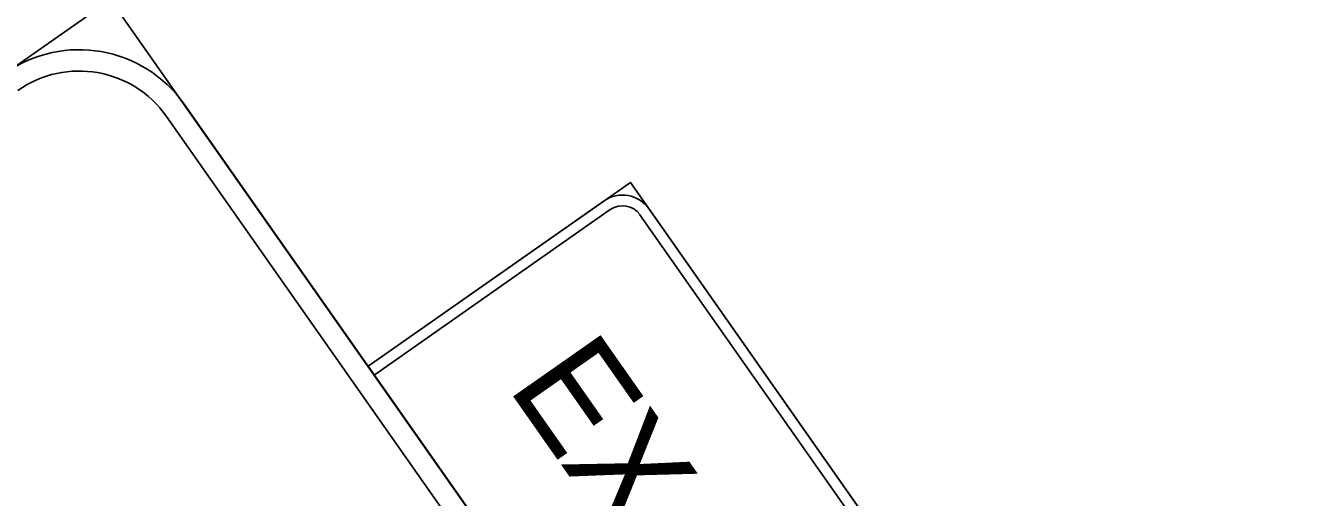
# Model space of a CAD drawing. Extents: x 1581789 to 1622364, y 1043167 to 1103486.
# Drawn here: x 1606228.81 to 1606268.37, y 1090310.54 to 1090325.3 of the extents above; entities that cross this region are included whole.
import ezdxf

# ---------------------------------------------------------------- set-up
doc = ezdxf.new("R2010")
doc.units = 0
doc.layers.add('RD_PD_PatLn2', color=7, linetype='Continuous')

msp = doc.modelspace()

# ---------------------------------------------------------------- linework, layer by layer
at = {"layer": 'RD_PD_PatLn2'}
for points in [[(1606201.994, 1090305.436), (1606233.003, 1090261.227), (1606262.476, 1090281.9), (1606231.467, 1090326.109), (1606201.994, 1090305.436), (1606201.994, 1090305.436)], [(1606233.764, 1090322.834), (1606260.179, 1090285.174)], [(1606259.633, 1090284.792), (1606233.218, 1090322.451)], [(1606239.506, 1090314.647), (1606260.179, 1090285.174), (1606268.366, 1090290.917), (1606247.693, 1090320.39), (1606239.506, 1090314.647), (1606239.506, 1090314.647)], [(1606247.066, 1090319.542), (1606239.698, 1090314.374), (1606239.506, 1090314.647), (1606246.874, 1090319.815)], [(1606267.519, 1090291.544), (1606247.994, 1090319.379)], [(1606248.267, 1090319.571), (1606267.792, 1090291.736)]]:
    msp.add_lwpolyline(points, dxfattribs=at)
for centre, radius in [((1606230.489, 1090320.537), 4), ((1606230.489, 1090320.537), 3.333), ((1606247.449, 1090318.997), 1), ((1606247.449, 1090318.997), 0.667)]:
    msp.add_arc(centre, radius, 35.047, 125.0467, dxfattribs=at)

# ---------------------------------------------------------------- texts
for s, p in [('E', (1606243.825, 1090314.004)), ('X', (1606245.469, 1090311.66))]:
    msp.add_text(s, height=3.333, rotation=305.0468, dxfattribs=at).set_placement(p)

doc.saveas('drawing.dxf')
